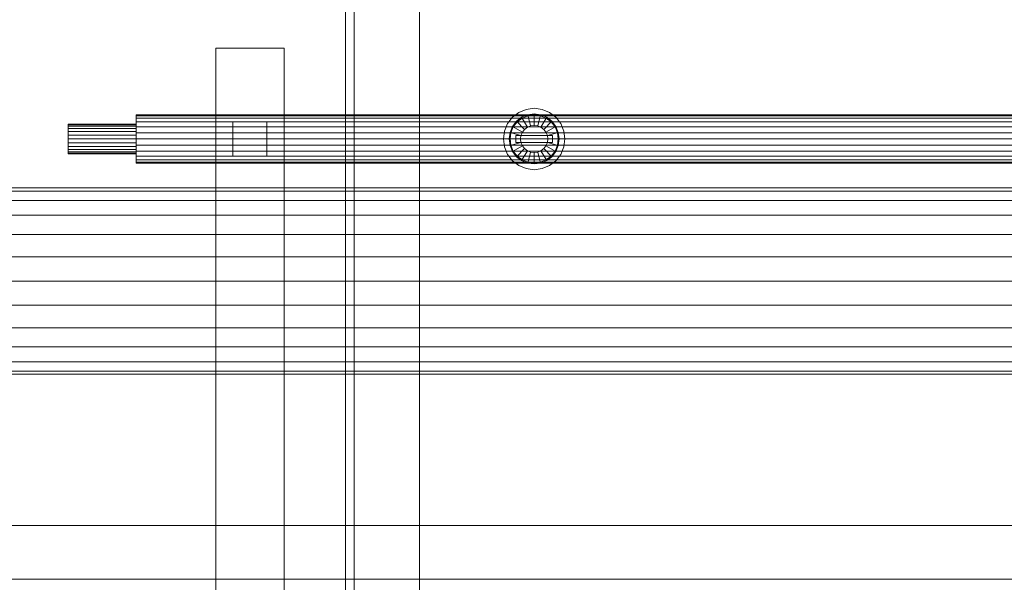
# Model space of a CAD drawing. Header units: millimetres. Extents: x -2233 to 61924, y -68080 to 6847.
# Tile 461 of 656: x 11556 to 12422, y -18550 to -18055. Entities that reach past the tile are written whole.
import ezdxf

# ---------------------------------------------------------------- set-up
doc = ezdxf.new("R2010")
doc.units = ezdxf.units.MM
doc.layers.add('superior_mezcladora', color=7, linetype='Continuous', lineweight=0)

msp = doc.modelspace()

# ---------------------------------------------------------------- linework, layer by layer
at = {"layer": 'superior_mezcladora'}
for p, q in [((11842.548, -17250), (11842.548, -18750)), ((11850.048, -18750), (11850.048, -17250)), ((11907.548, -18750), (11907.548, -17250)), ((11728.381, -18980), (11728.381, -18080)), ((11728.381, -18080), (11788.381, -18080)), ((11788.381, -18080), (11788.381, -18980)), ((11994.881, -18136.617), (12001.393, -18133.92)), ((12001.393, -18133.92), (12008.381, -18133)), ((12008.381, -18133), (12015.37, -18133.92)), ((12015.37, -18133.92), (12021.881, -18136.617)), ((11658.381, -18139.522), (11658.381, -18138.8)), ((11658.381, -18138.8), (14708.381, -18138.8)), ((11658.381, -18141.64), (11658.381, -18139.522)), ((11658.381, -18139.522), (14708.381, -18139.522)), ((11658.381, -18145.009), (11658.381, -18141.64)), ((11658.381, -18141.64), (14708.381, -18141.64)), ((11984.999, -18146.5), (11989.29, -18140.908)), ((11989.29, -18140.908), (11994.881, -18136.617)), ((11997.381, -18140.947), (11992.825, -18144.444)), ((11997.781, -18141.64), (11993.391, -18145.009)), ((12002.687, -18138.75), (11997.381, -18140.947)), ((12002.381, -18149.608), (11997.381, -18140.947)), ((12002.895, -18139.522), (11997.781, -18141.64)), ((12008.381, -18138), (12002.687, -18138.75)), ((12005.276, -18148.409), (12002.687, -18138.75)), ((12008.381, -18138.8), (12002.895, -18139.522)), ((12014.076, -18138.75), (12008.381, -18138)), ((12008.381, -18148), (12008.381, -18138)), ((12013.868, -18139.522), (12008.381, -18138.8)), ((12011.487, -18148.409), (12014.076, -18138.75)), ((12018.981, -18141.64), (12013.868, -18139.522)), ((12019.381, -18140.947), (12014.076, -18138.75)), ((12014.381, -18149.608), (12019.381, -18140.947)), ((12023.372, -18145.009), (12018.981, -18141.64)), ((12023.938, -18144.444), (12019.381, -18140.947)), ((12021.881, -18136.617), (12027.473, -18140.908)), ((12027.473, -18140.908), (12031.764, -18146.5)), ((11598.381, -18147), (11598.381, -18147.443)), ((11598.381, -18147), (11658.381, -18147)), ((11598.381, -18147.443), (11598.381, -18148.742)), ((11658.381, -18147.443), (11598.381, -18147.443)), ((11598.381, -18148.742), (11598.381, -18150.808)), ((11658.381, -18148.742), (11598.381, -18148.742)), ((11598.381, -18150.808), (11598.381, -18153.5)), ((11658.381, -18150.808), (11598.381, -18150.808)), ((11658.381, -18149.4), (11658.381, -18145.009)), ((11658.381, -18145.009), (14708.381, -18145.009)), ((11658.381, -18147.443), (11658.381, -18147)), ((11658.381, -18147.443), (11658.381, -18148.742)), ((11658.381, -18148.742), (11658.381, -18150.808)), ((11658.381, -18154.513), (11658.381, -18149.4)), ((11658.381, -18149.4), (14708.381, -18149.4)), ((11658.381, -18150.808), (11658.381, -18153.5)), ((11743.381, -18175), (11743.381, -18145)), ((11743.381, -18145), (11773.381, -18145)), ((11773.381, -18145), (11773.381, -18175)), ((11982.301, -18153.012), (11984.999, -18146.5)), ((11989.329, -18149), (11987.131, -18154.306)), ((11990.022, -18149.4), (11987.904, -18154.513)), ((11992.825, -18144.444), (11989.329, -18149)), ((11997.989, -18154), (11989.329, -18149)), ((11993.391, -18145.009), (11990.022, -18149.4)), ((11999.896, -18151.515), (11992.825, -18144.444)), ((11999.896, -18151.515), (12002.381, -18149.608)), ((12002.381, -18149.608), (12005.276, -18148.409)), ((12005.276, -18148.409), (12008.381, -18148)), ((12008.381, -18148), (12011.487, -18148.409)), ((12011.487, -18148.409), (12014.381, -18149.608)), ((12014.381, -18149.608), (12016.867, -18151.515)), ((12016.867, -18151.515), (12023.938, -18144.444)), ((12018.774, -18154), (12027.434, -18149)), ((12026.741, -18149.4), (12023.372, -18145.009)), ((12027.434, -18149), (12023.938, -18144.444)), ((12028.859, -18154.513), (12026.741, -18149.4)), ((12029.632, -18154.306), (12027.434, -18149)), ((12031.764, -18146.5), (12034.461, -18153.012)), ((11598.381, -18153.5), (11598.381, -18156.635)), ((11658.381, -18153.5), (11598.381, -18153.5)), ((11598.381, -18156.635), (11598.381, -18160)), ((11658.381, -18156.635), (11598.381, -18156.635)), ((11598.381, -18160), (11598.381, -18163.365)), ((11658.381, -18160), (11598.381, -18160)), ((11658.381, -18153.5), (11658.381, -18156.635)), ((11658.381, -18160), (11658.381, -18154.513)), ((11658.381, -18154.513), (14708.381, -18154.513)), ((11658.381, -18156.635), (11658.381, -18160)), ((11658.381, -18165.487), (11658.381, -18160)), ((11658.381, -18160), (14708.381, -18160)), ((11658.381, -18160), (11658.381, -18163.365)), ((11981.381, -18160), (11982.301, -18153.012)), ((11982.301, -18166.988), (11981.381, -18160)), ((11987.131, -18154.306), (11986.381, -18160)), ((11986.381, -18160), (11987.131, -18165.694)), ((11986.381, -18160), (11996.381, -18160)), ((11996.79, -18156.894), (11987.131, -18154.306)), ((11987.904, -18154.513), (11987.181, -18160)), ((11987.181, -18160), (11987.904, -18165.487)), ((11992.381, -18163), (11992.381, -18157)), ((11992.381, -18157), (12024.381, -18157)), ((11996.381, -18160), (11996.79, -18156.894)), ((11996.79, -18163.106), (11996.381, -18160)), ((11996.79, -18156.894), (11997.989, -18154)), ((11997.989, -18154), (11999.896, -18151.515)), ((12016.867, -18151.515), (12018.774, -18154)), ((12018.774, -18154), (12019.973, -18156.894)), ((12019.973, -18156.894), (12029.632, -18154.306)), ((12019.973, -18156.894), (12020.381, -18160)), ((12020.381, -18160), (12019.973, -18163.106)), ((12020.381, -18160), (12030.381, -18160)), ((12024.381, -18157), (12024.381, -18163)), ((12029.581, -18160), (12028.859, -18154.513)), ((12028.859, -18165.487), (12029.581, -18160)), ((12030.381, -18160), (12029.632, -18154.306)), ((12029.632, -18165.694), (12030.381, -18160)), ((12034.461, -18153.012), (12035.381, -18160)), ((12035.381, -18160), (12034.461, -18166.988)), ((11598.381, -18163.365), (11598.381, -18166.5)), ((11658.381, -18163.365), (11598.381, -18163.365)), ((11598.381, -18166.5), (11598.381, -18169.192)), ((11658.381, -18166.5), (11598.381, -18166.5)), ((11658.381, -18163.365), (11658.381, -18166.5)), ((11658.381, -18170.6), (11658.381, -18165.487)), ((11658.381, -18165.487), (14708.381, -18165.487)), ((11658.381, -18166.5), (11658.381, -18169.192)), ((11984.999, -18173.5), (11982.301, -18166.988)), ((11996.79, -18163.106), (11987.131, -18165.694)), ((11987.131, -18165.694), (11989.329, -18171)), ((11987.904, -18165.487), (11990.022, -18170.6)), ((11997.989, -18166), (11989.329, -18171)), ((12024.381, -18163), (11992.381, -18163)), ((11999.896, -18168.485), (11992.825, -18175.556)), ((11997.989, -18166), (11996.79, -18163.106)), ((11999.896, -18168.485), (11997.989, -18166)), ((12002.381, -18170.392), (11999.896, -18168.485)), ((12016.867, -18168.485), (12014.381, -18170.392)), ((12018.774, -18166), (12016.867, -18168.485)), ((12016.867, -18168.485), (12023.938, -18175.556)), ((12019.973, -18163.106), (12018.774, -18166)), ((12018.774, -18166), (12027.434, -18171)), ((12019.973, -18163.106), (12029.632, -18165.694)), ((12026.741, -18170.6), (12028.859, -18165.487)), ((12027.434, -18171), (12029.632, -18165.694)), ((12034.461, -18166.988), (12031.764, -18173.5)), ((11598.381, -18169.192), (11598.381, -18171.258)), ((11658.381, -18169.192), (11598.381, -18169.192)), ((11598.381, -18171.258), (11598.381, -18172.557)), ((11658.381, -18171.258), (11598.381, -18171.258)), ((11598.381, -18172.557), (11598.381, -18173)), ((11658.381, -18172.557), (11598.381, -18172.557)), ((11658.381, -18173), (11598.381, -18173)), ((11658.381, -18169.192), (11658.381, -18171.258)), ((11658.381, -18174.991), (11658.381, -18170.6)), ((11658.381, -18170.6), (14708.381, -18170.6)), ((11658.381, -18171.258), (11658.381, -18172.557)), ((11658.381, -18172.557), (11658.381, -18173)), ((11658.381, -18178.36), (11658.381, -18174.991)), ((11658.381, -18174.991), (14708.381, -18174.991)), ((11773.381, -18175), (11743.381, -18175)), ((11989.29, -18179.092), (11984.999, -18173.5)), ((11989.329, -18171), (11992.825, -18175.556)), ((11990.022, -18170.6), (11993.391, -18174.991)), ((11992.825, -18175.556), (11997.381, -18179.053)), ((11993.391, -18174.991), (11997.781, -18178.36)), ((12002.381, -18170.392), (11997.381, -18179.053)), ((12005.276, -18171.591), (12002.381, -18170.392)), ((12005.276, -18171.591), (12002.687, -18181.25)), ((12008.381, -18172), (12005.276, -18171.591)), ((12011.487, -18171.591), (12008.381, -18172)), ((12008.381, -18172), (12008.381, -18182)), ((12014.381, -18170.392), (12011.487, -18171.591)), ((12011.487, -18171.591), (12014.076, -18181.25)), ((12014.381, -18170.392), (12019.381, -18179.053)), ((12018.981, -18178.36), (12023.372, -18174.991)), ((12019.381, -18179.053), (12023.938, -18175.556)), ((12023.372, -18174.991), (12026.741, -18170.6)), ((12023.938, -18175.556), (12027.434, -18171)), ((12031.764, -18173.5), (12027.473, -18179.092)), ((11658.381, -18180.478), (11658.381, -18178.36)), ((11658.381, -18178.36), (14708.381, -18178.36)), ((11658.381, -18180.478), (11658.381, -18181.2)), ((11658.381, -18180.478), (14708.381, -18180.478)), ((14708.381, -18181.2), (11658.381, -18181.2)), ((11994.881, -18183.383), (11989.29, -18179.092)), ((12001.393, -18186.08), (11994.881, -18183.383)), ((11997.381, -18179.053), (12002.687, -18181.25)), ((11997.781, -18178.36), (12002.895, -18180.478)), ((12002.687, -18181.25), (12008.381, -18182)), ((12002.895, -18180.478), (12008.381, -18181.2)), ((12008.381, -18181.2), (12013.868, -18180.478)), ((12008.381, -18182), (12014.076, -18181.25)), ((12013.868, -18180.478), (12018.981, -18178.36)), ((12014.076, -18181.25), (12019.381, -18179.053)), ((12021.881, -18183.383), (12015.37, -18186.08)), ((12027.473, -18179.092), (12021.881, -18183.383)), ((12008.381, -18187), (12001.393, -18186.08)), ((12015.37, -18186.08), (12008.381, -18187)), ((16168.381, -18203), (9648.381, -18203)), ((9648.381, -18205.794), (16168.381, -18205.794)), ((9648.381, -18213.986), (16168.381, -18213.986)), ((9648.381, -18227.017), (16168.381, -18227.017)), ((9648.381, -18244), (16168.381, -18244)), ((9648.381, -18263.777), (16168.381, -18263.777)), ((9648.381, -18285), (16168.381, -18285)), ((9648.381, -18306.223), (16168.381, -18306.223)), ((9648.381, -18326), (16168.381, -18326)), ((9648.381, -18342.983), (16168.381, -18342.983)), ((9648.381, -18356.014), (16168.381, -18356.014)), ((9648.381, -18364.206), (16168.381, -18364.206)), ((9648.381, -18367), (16168.381, -18367)), ((9733.381, -18500), (16053.381, -18500)), ((9733.381, -18547.2), (16053.381, -18547.2))]:
    msp.add_line(p, q, dxfattribs=at)

doc.saveas('drawing.dxf')
